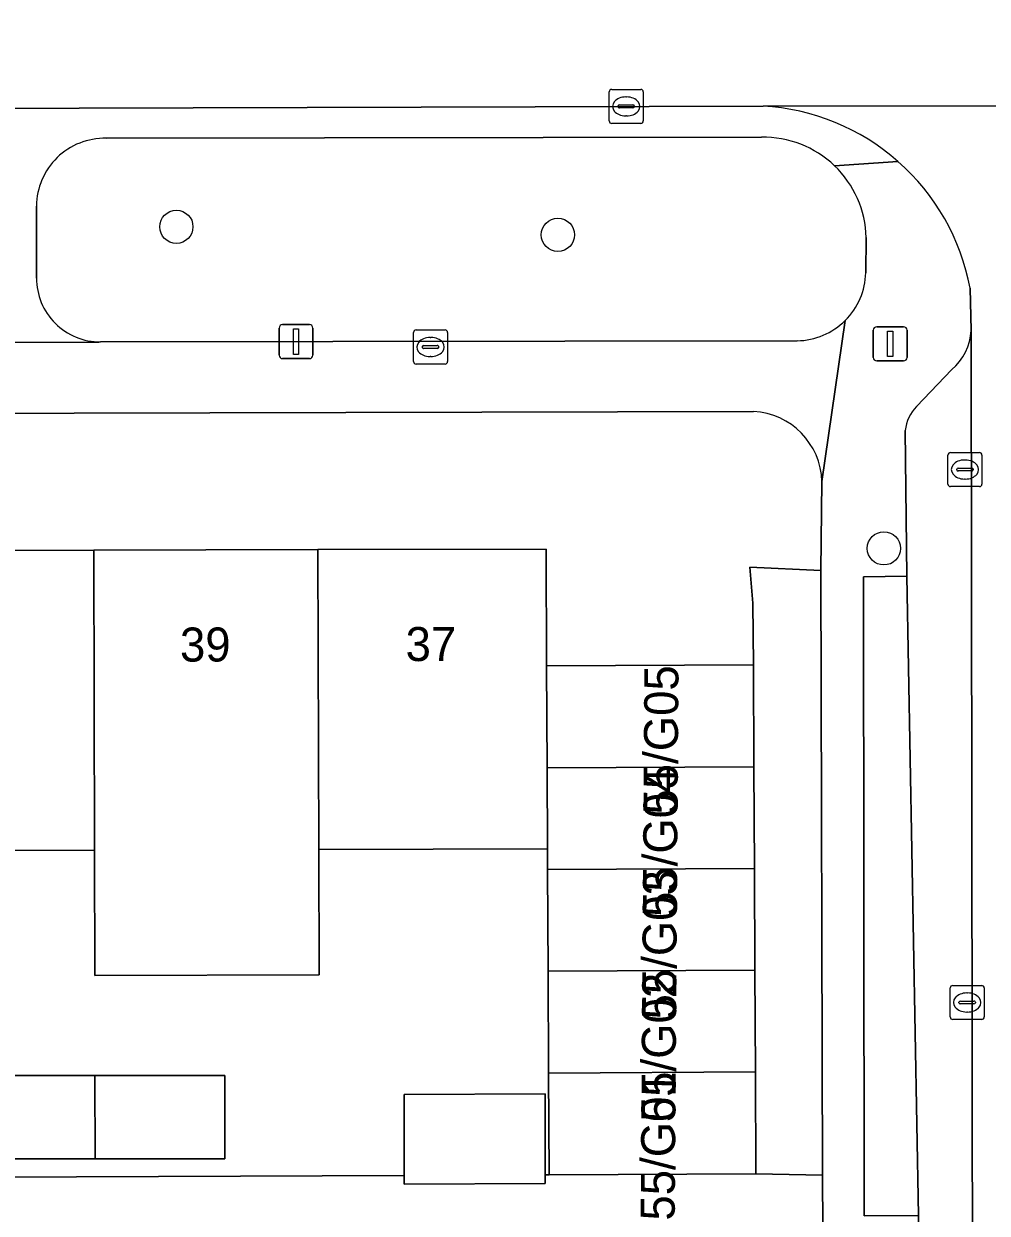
# Model space of a CAD drawing. Extents: x 160732 to 162107, y 387428 to 388479.
# Drawn here: x 161399.18 to 161427.49, y 388044.4 to 388079.35 of the extents above; entities that cross this region are included whole.
import ezdxf

# ---------------------------------------------------------------- set-up
doc = ezdxf.new("R2010")
doc.units = 0
for name, color, linetype in [('IMGEO_Boom', 7, 'Continuous'), ('IMGEO_Erf', 7, 'Continuous'), ('IMGEO_Groenvoorziening', 7, 'Continuous'), ('IMGEO_Kolk', 7, 'Continuous'), ('IMGEO_Lichtmast', 7, 'Continuous'), ('IMGEO_Pand', 7, 'Continuous'), ('IMGEO_Pand_nummerreeks', 7, 'Continuous'), ('IMGEO_Parkeervlak_open', 7, 'Continuous'), ('IMGEO_Rijbaan_lokaal_open', 7, 'Continuous'), ('IMGEO_Voetpad_open', 7, 'Continuous')]:
    doc.layers.add(name, color=color, linetype=linetype)

msp = doc.modelspace()

# ---------------------------------------------------------------- linework, layer by layer
at = {"layer": 'IMGEO_Boom'}
for centre in [(161403.661, 388073.386), (161414.873, 388073.15), (161424.452, 388063.938)]:
    msp.add_circle(centre, 0.489, dxfattribs=at)
at = {"layer": 'IMGEO_Erf'}
for points in [[(161420.622, 388067.96), (161376.685, 388067.85)], [(161374.816, 388066.442), (161374.715, 388065.985), (161374.715, 388063.821), (161381.464, 388063.837), (161388.054, 388063.853), (161394.643, 388063.869), (161401.233, 388063.884), (161407.823, 388063.9), (161414.531, 388063.916), (161414.538, 388060.483), (161420.616, 388060.514), (161420.604, 388062.323), (161420.513, 388063.385), (161422.596, 388063.292), (161422.631, 388065.904)]]:
    msp.add_lwpolyline(points, dxfattribs=at)
for points in [[(161414.584, 388051.511), (161414.569, 388054.502), (161414.566, 388055.105), (161407.844, 388055.089), (161407.853, 388051.408), (161401.263, 388051.392), (161401.254, 388055.073), (161394.664, 388055.058), (161388.075, 388055.042), (161381.485, 388055.026), (161379.775, 388055.022), (161374.775, 388055.01), (161374.731, 388048.367), (161381.448, 388048.419), (161381.472, 388045.396), (161410.357, 388045.513), (161410.357, 388047.891), (161414.499, 388047.913), (161414.499, 388045.53), (161414.615, 388045.53), (161414.6, 388048.521)], [(161397.514, 388048.447), (161401.27, 388048.447), (161405.088, 388048.447), (161405.088, 388045.996), (161401.276, 388045.996), (161397.514, 388045.996)]]:
    msp.add_lwpolyline(points, close=True, dxfattribs=at)
msp.add_arc((161420.507, 388065.838), 2.125, 1.7833, 86.8918, dxfattribs=at)
at = {"layer": 'IMGEO_Groenvoorziening'}
for points in [[(161420.854, 388076.02), (161401.598, 388075.987)], [(161399.55, 388073.996), (161399.551, 388071.881)], [(161423.921, 388072.037), (161423.932, 388073.072)], [(161401.433, 388070.003), (161421.906, 388070.036)]]:
    msp.add_lwpolyline(points, dxfattribs=at)
for centre, radius, start, end in [((161401.558, 388073.98), 2.008, 88.8533, 179.5296), ((161420.91, 388072.997), 3.023, 46.2456, 91.0655), ((161420.906, 388072.996), 3.027, 1.4319, 46.2054), ((161401.424, 388071.876), 1.873, 179.8385, 270.2834), ((161421.869, 388072.091), 2.053, 314.7457, 358.4932), ((161421.864, 388072.093), 2.057, 271.1572, 314.7973)]:
    msp.add_arc(centre, radius, start, end, dxfattribs=at)
at = {"layer": 'IMGEO_Kolk'}
for p, q in [((161416.38, 388076.496), (161416.38, 388077.348)), ((161416.455, 388077.422), (161417.307, 388077.422)), ((161417.381, 388077.348), (161417.381, 388076.496)), ((161416.682, 388076.965), (161417.08, 388076.965)), ((161416.868, 388077.202), (161416.893, 388077.202)), ((161416.639, 388076.916), (161416.639, 388076.928)), ((161417.077, 388076.879), (161416.679, 388076.879)), ((161416.891, 388076.642), (161416.866, 388076.642)), ((161417.123, 388076.928), (161417.123, 388076.916)), ((161417.307, 388076.422), (161416.455, 388076.422)), ((161410.704, 388070.354), (161411.556, 388070.354)), ((161410.629, 388069.428), (161410.629, 388070.28)), ((161411.117, 388070.134), (161411.142, 388070.134)), ((161411.63, 388070.28), (161411.63, 388069.428)), ((161410.888, 388069.848), (161410.888, 388069.86)), ((161411.326, 388069.811), (161410.928, 388069.811)), ((161410.931, 388069.897), (161411.329, 388069.897)), ((161411.372, 388069.86), (161411.372, 388069.848)), ((161411.556, 388069.354), (161410.704, 388069.354)), ((161411.14, 388069.574), (161411.115, 388069.574)), ((161426.333, 388065.828), (161426.333, 388066.68)), ((161426.408, 388066.754), (161427.26, 388066.754)), ((161426.821, 388066.534), (161426.846, 388066.534)), ((161427.334, 388066.68), (161427.334, 388065.828)), ((161426.592, 388066.248), (161426.592, 388066.26)), ((161427.03, 388066.211), (161426.632, 388066.211)), ((161426.635, 388066.297), (161427.033, 388066.297)), ((161427.076, 388066.26), (161427.076, 388066.248)), ((161426.844, 388065.974), (161426.819, 388065.974)), ((161427.26, 388065.754), (161426.408, 388065.754)), ((161426.474, 388051.094), (161427.326, 388051.094)), ((161426.399, 388050.168), (161426.399, 388051.02)), ((161426.887, 388050.874), (161426.912, 388050.874)), ((161427.4, 388051.02), (161427.4, 388050.168)), ((161426.658, 388050.588), (161426.658, 388050.6)), ((161427.096, 388050.551), (161426.698, 388050.551)), ((161426.701, 388050.637), (161427.099, 388050.637)), ((161427.142, 388050.6), (161427.142, 388050.588)), ((161427.326, 388050.094), (161426.474, 388050.094)), ((161426.91, 388050.314), (161426.885, 388050.314))]:
    msp.add_line(p, q, dxfattribs=at)
for points in [[(161416.38, 388076.496), (161416.38, 388077.348)], [(161416.455, 388077.422), (161417.307, 388077.422)], [(161417.381, 388077.348), (161417.381, 388076.496)], [(161417.307, 388076.422), (161416.455, 388076.422)], [(161410.704, 388070.354), (161411.556, 388070.354)], [(161410.629, 388069.428), (161410.629, 388070.28)], [(161411.63, 388070.28), (161411.63, 388069.428)], [(161411.556, 388069.354), (161410.704, 388069.354)], [(161426.333, 388065.828), (161426.333, 388066.68)], [(161426.408, 388066.754), (161427.26, 388066.754)], [(161427.334, 388066.68), (161427.334, 388065.828)], [(161427.26, 388065.754), (161426.408, 388065.754)], [(161426.474, 388051.094), (161427.326, 388051.094)], [(161426.399, 388050.168), (161426.399, 388051.02)], [(161427.4, 388051.02), (161427.4, 388050.168)], [(161427.326, 388050.094), (161426.474, 388050.094)]]:
    msp.add_lwpolyline(points, dxfattribs=at)
for centre, radius, start, end in [((161416.457, 388077.346), 0.0765, 91.552, 178.448), ((161416.457, 388077.346), 0.0765, 91.552, 178.448), ((161417.305, 388077.346), 0.0765, 1.552, 88.448), ((161417.305, 388077.346), 0.0765, 1.552, 88.448), ((161416.679, 388076.925), 0.0403, 85.8775, 175.7526), ((161417.084, 388076.927), 0.0386, 1.7309, 96.639), ((161416.676, 388076.915), 0.0366, 178.938, 274.7102), ((161417.08, 388076.922), 0.043, 264.8664, 352.4533), ((161416.457, 388076.498), 0.0765, 181.552, 268.448), ((161416.457, 388076.498), 0.0765, 181.552, 268.448), ((161417.305, 388076.498), 0.0765, 271.552, 358.448), ((161417.305, 388076.498), 0.0765, 271.552, 358.448), ((161410.706, 388070.278), 0.0765, 91.552, 178.448), ((161410.706, 388070.278), 0.0765, 91.552, 178.448), ((161411.554, 388070.278), 0.0765, 1.552, 88.448), ((161411.554, 388070.278), 0.0765, 1.552, 88.448), ((161410.928, 388069.857), 0.0403, 85.8775, 175.7526), ((161410.925, 388069.847), 0.0366, 178.938, 274.7102), ((161411.329, 388069.854), 0.043, 264.8664, 352.4533), ((161411.333, 388069.859), 0.0386, 1.7309, 96.639), ((161410.706, 388069.43), 0.0765, 181.552, 268.448), ((161410.706, 388069.43), 0.0765, 181.552, 268.448), ((161411.554, 388069.43), 0.0765, 271.552, 358.448), ((161411.554, 388069.43), 0.0765, 271.552, 358.448), ((161426.41, 388066.678), 0.0765, 91.552, 178.448), ((161426.41, 388066.678), 0.0765, 91.552, 178.448), ((161427.258, 388066.678), 0.0765, 1.552, 88.448), ((161427.258, 388066.678), 0.0765, 1.552, 88.448), ((161426.632, 388066.257), 0.0403, 85.8775, 175.7526), ((161426.629, 388066.247), 0.0366, 178.938, 274.7102), ((161427.033, 388066.254), 0.043, 264.8664, 352.4533), ((161427.037, 388066.259), 0.0386, 1.7309, 96.639), ((161426.41, 388065.83), 0.0765, 181.552, 268.448), ((161426.41, 388065.83), 0.0765, 181.552, 268.448), ((161427.258, 388065.83), 0.0765, 271.552, 358.448), ((161427.258, 388065.83), 0.0765, 271.552, 358.448), ((161426.476, 388051.018), 0.0765, 91.552, 178.448), ((161426.476, 388051.018), 0.0765, 91.552, 178.448), ((161427.324, 388051.018), 0.0765, 1.552, 88.448), ((161427.324, 388051.018), 0.0765, 1.552, 88.448), ((161426.698, 388050.597), 0.0403, 85.8775, 175.7526), ((161426.695, 388050.587), 0.0366, 178.938, 274.7102), ((161427.099, 388050.594), 0.043, 264.8664, 352.4533), ((161427.103, 388050.599), 0.0386, 1.7309, 96.639), ((161426.476, 388050.17), 0.0765, 181.552, 268.448), ((161426.476, 388050.17), 0.0765, 181.552, 268.448), ((161427.324, 388050.17), 0.0765, 271.552, 358.448), ((161427.324, 388050.17), 0.0765, 271.552, 358.448)]:
    msp.add_arc(centre, radius, start, end, dxfattribs=at)
for centre, major_axis, ratio, start_param, end_param in [((161416.867, 388076.922), (-0.387, 0.002), 0.722429, 4.712389, 7.853982), ((161416.892, 388076.922), (-0.39, 0.002), 0.717154, 1.570796, 4.712389), ((161411.116, 388069.854), (-0.387, 0.002), 0.722429, 4.712389, 7.853982), ((161411.141, 388069.854), (-0.39, 0.002), 0.717154, 1.570796, 4.712389), ((161426.82, 388066.254), (-0.387, 0.002), 0.722429, 4.712389, 7.853982), ((161426.845, 388066.254), (-0.39, 0.002), 0.717154, 1.570796, 4.712389), ((161426.886, 388050.594), (-0.387, 0.002), 0.722429, 4.712389, 7.853982), ((161426.911, 388050.594), (-0.39, 0.002), 0.717154, 1.570796, 4.712389)]:
    msp.add_ellipse(centre, major_axis=major_axis, ratio=ratio, start_param=start_param, end_param=end_param, dxfattribs=at)
at = {"layer": 'IMGEO_Lichtmast'}
for p, q in [((161406.68, 388069.612), (161406.68, 388070.412)), ((161406.68, 388070.412), (161406.68, 388069.612)), ((161406.78, 388070.512), (161407.57, 388070.512)), ((161407.57, 388070.512), (161406.78, 388070.512)), ((161407.67, 388070.412), (161407.67, 388069.612)), ((161407.67, 388069.612), (161407.67, 388070.412)), ((161424.142, 388069.547), (161424.142, 388070.347)), ((161424.142, 388070.347), (161424.142, 388069.547)), ((161424.242, 388070.447), (161425.032, 388070.447)), ((161425.032, 388070.447), (161424.242, 388070.447)), ((161425.132, 388070.347), (161425.132, 388069.547)), ((161425.132, 388069.547), (161425.132, 388070.347)), ((161407.57, 388069.512), (161406.78, 388069.512)), ((161406.78, 388069.512), (161407.57, 388069.512)), ((161425.032, 388069.447), (161424.242, 388069.447)), ((161424.242, 388069.447), (161425.032, 388069.447))]:
    msp.add_line(p, q, dxfattribs=at)
for points in [[(161407.1, 388070.387), (161407.25, 388070.387), (161407.25, 388069.637), (161407.1, 388069.637), (161407.1, 388070.387)], [(161424.562, 388070.322), (161424.712, 388070.322), (161424.712, 388069.572), (161424.562, 388069.572), (161424.562, 388070.322)]]:
    msp.add_lwpolyline(points, dxfattribs=at)
for centre, start, end in [((161406.78, 388070.412), 90, 180), ((161406.78, 388070.412), 90, 180), ((161407.57, 388070.412), 0, 90), ((161407.57, 388070.412), 360, 90), ((161424.242, 388070.347), 90, 180), ((161424.242, 388070.347), 90, 180), ((161425.032, 388070.347), 0, 90), ((161425.032, 388070.347), 360, 90), ((161406.78, 388069.612), 180, 270), ((161406.78, 388069.612), 180, 270), ((161407.57, 388069.612), 270, 0), ((161407.57, 388069.612), 270, 0), ((161424.242, 388069.547), 180, 270), ((161424.242, 388069.547), 180, 270), ((161425.032, 388069.547), 270, 0), ((161425.032, 388069.547), 270, 0)]:
    msp.add_arc(centre, 0.1, start, end, dxfattribs=at)
at = {"layer": 'IMGEO_Pand'}
for points in [[(161401.254, 388055.073), (161401.233, 388063.884), (161394.643, 388063.869), (161394.664, 388055.058)], [(161407.823, 388063.9), (161401.233, 388063.884), (161401.254, 388055.073), (161401.263, 388051.392), (161407.853, 388051.408), (161407.844, 388055.089)], [(161414.566, 388055.105), (161414.554, 388057.493), (161414.538, 388060.483), (161414.531, 388063.916), (161407.823, 388063.9), (161407.844, 388055.089)], [(161420.616, 388060.514), (161414.538, 388060.483), (161414.554, 388057.493), (161420.631, 388057.523)], [(161420.631, 388057.523), (161414.554, 388057.493), (161414.566, 388055.105), (161414.569, 388054.502), (161420.646, 388054.533)], [(161420.646, 388054.533), (161414.569, 388054.502), (161414.584, 388051.511), (161420.662, 388051.542)], [(161420.662, 388051.542), (161414.584, 388051.511), (161414.6, 388048.521), (161420.677, 388048.552)], [(161397.514, 388048.447), (161397.514, 388045.996), (161401.276, 388045.996), (161401.27, 388048.447)], [(161405.088, 388045.996), (161405.088, 388048.447), (161401.27, 388048.447), (161401.276, 388045.996)], [(161420.677, 388048.552), (161414.6, 388048.521), (161414.615, 388045.53), (161420.692, 388045.561)], [(161410.357, 388045.513), (161410.357, 388045.255), (161414.498, 388045.276), (161414.499, 388045.292), (161414.499, 388045.53), (161414.499, 388047.913), (161410.357, 388047.891)]]:
    msp.add_lwpolyline(points, close=True, dxfattribs=at)
at = {"layer": 'IMGEO_Parkeervlak_open'}
for points in [[(161427.337, 387918.667), (161427.158, 388006.474), (161427.076, 388027.448), (161427.017, 388070.342)], [(161426.447, 388069.192), (161425.414, 388068.103)], [(161425.082, 388067.399), (161425.125, 388063.116), (161425.472, 388044.338), (161425.506, 388030.122), (161425.323, 387971.695), (161425.433, 387922.175)]]:
    msp.add_lwpolyline(points, dxfattribs=at)
for centre, radius, start, end in [((161425.436, 388070.409), 1.583, 309.7122, 357.557), ((161426.185, 388067.309), 1.107, 134.1643, 175.3395)]:
    msp.add_arc(centre, radius, start, end, dxfattribs=at)
at = {"layer": 'IMGEO_Rijbaan_lokaal_open'}
for points in [[(161377.283, 388081.778), (161377.332, 388076.799), (161420.9, 388076.934), (161436.655, 388076.945), (161440.604, 388077.052), (161501.095, 388077.066), (161502.056, 388077.082), (161507.501, 388077.067), (161508.128, 388077.065), (161545.877, 388077.192), (161548.006, 388077.199), (161548.218, 388077.198), (161548.147, 388082.186)], [(161436.655, 388076.945), (161420.9, 388076.934)], [(161426.989, 388071.582), (161427.017, 388070.342), (161427.076, 388027.448), (161432.108, 388027.5), (161432.066, 388035.942), (161432.061, 388042.061), (161431.953, 388070.654)]]:
    msp.add_lwpolyline(points, dxfattribs=at)
for centre, radius, start, end in [((161420.521, 388070.368), 6.577, 48.66, 86.6946), ((161420.513, 388070.356), 6.591, 10.7179, 48.679)]:
    msp.add_arc(centre, radius, start, end, dxfattribs=at)
at = {"layer": 'IMGEO_Voetpad_open'}
for points in [[(161420.9, 388076.934), (161377.332, 388076.799), (161376.325, 388076.779), (161375.86, 388075.033)], [(161401.598, 388075.987), (161420.854, 388076.02)], [(161423.001, 388075.181), (161424.865, 388075.306)], [(161424.865, 388075.306), (161423.001, 388075.181)], [(161399.551, 388071.881), (161399.55, 388073.996)], [(161423.932, 388073.072), (161423.921, 388072.037)], [(161427.017, 388070.342), (161426.989, 388071.582)], [(161423.314, 388070.633), (161422.631, 388065.904), (161422.596, 388063.292), (161422.645, 388045.524), (161422.662, 388043.962), (161422.75, 388035.909), (161422.81, 387994.04), (161422.814, 387991.409), (161422.883, 387942.917), (161422.887, 387940.174), (161421.348, 387940.143), (161421.384, 387924.464), (161423.316, 387924.482), (161423.318, 387923.889), (161423.341, 387917.068)], [(161422.631, 388065.904), (161423.314, 388070.633)], [(161421.906, 388070.036), (161401.433, 388070.003), (161401.384, 388069.998), (161395.826, 388069.975), (161395.694, 388069.989), (161377.101, 388069.919)], [(161395.694, 388069.989), (161395.826, 388069.975), (161401.384, 388069.998), (161401.433, 388070.003)], [(161425.414, 388068.103), (161426.447, 388069.192)], [(161376.685, 388067.85), (161420.622, 388067.96)], [(161425.433, 387922.175), (161425.323, 387971.695), (161425.506, 388030.122), (161425.472, 388044.338), (161423.875, 388044.326), (161423.856, 388063.105), (161425.125, 388063.116), (161425.082, 388067.399)], [(161422.662, 388043.962), (161422.645, 388045.524), (161420.692, 388045.561), (161414.615, 388045.53), (161414.499, 388045.53), (161414.499, 388045.292), (161414.498, 388045.276), (161410.357, 388045.255), (161410.357, 388045.513), (161381.472, 388045.396), (161374.818, 388045.344), (161374.819, 388043.762)]]:
    msp.add_lwpolyline(points, dxfattribs=at)
for points in [[(161422.645, 388045.524), (161422.596, 388063.292), (161420.513, 388063.385), (161420.604, 388062.323), (161420.616, 388060.514), (161420.631, 388057.523), (161420.646, 388054.533), (161420.662, 388051.542), (161420.677, 388048.552), (161420.692, 388045.561)], [(161425.125, 388063.116), (161423.856, 388063.105), (161423.875, 388044.326), (161425.472, 388044.338)]]:
    msp.add_lwpolyline(points, close=True, dxfattribs=at)
for centre, radius, start, end in [((161420.521, 388070.368), 6.577, 48.66, 86.6946), ((161401.558, 388073.98), 2.008, 88.8533, 179.5296), ((161420.91, 388072.997), 3.023, 46.2456, 91.0655), ((161420.513, 388070.356), 6.591, 10.7179, 48.679), ((161420.906, 388072.996), 3.027, 1.4319, 46.2054), ((161401.424, 388071.876), 1.873, 179.8385, 270.2834), ((161421.869, 388072.091), 2.053, 314.7457, 358.4932), ((161421.864, 388072.093), 2.057, 271.1572, 314.7973), ((161425.436, 388070.409), 1.583, 309.7122, 357.557), ((161420.507, 388065.838), 2.125, 1.7833, 86.8918), ((161426.185, 388067.309), 1.107, 134.1643, 175.3395)]:
    msp.add_arc(centre, radius, start, end, dxfattribs=at)

# ---------------------------------------------------------------- texts
at = {"layer": 'IMGEO_Pand_nummerreeks'}
for s, rotation, p in [('39', 0.1375, (161403.769, 388060.61)), ('37', 0.1368, (161410.398, 388060.626)), ('55/G05', 89.6035, (161418.387, 388056.114)), ('55/G04', 89.6035, (161418.366, 388053.104)), ('55/G03', 89.6035, (161418.345, 388050.093)), ('55/G02', 89.6035, (161418.324, 388047.076)), ('55/G01', 89.6035, (161418.304, 388044.183))]:
    msp.add_text(s, height=1, rotation=rotation, dxfattribs=at).set_placement(p)

doc.saveas('drawing.dxf')
